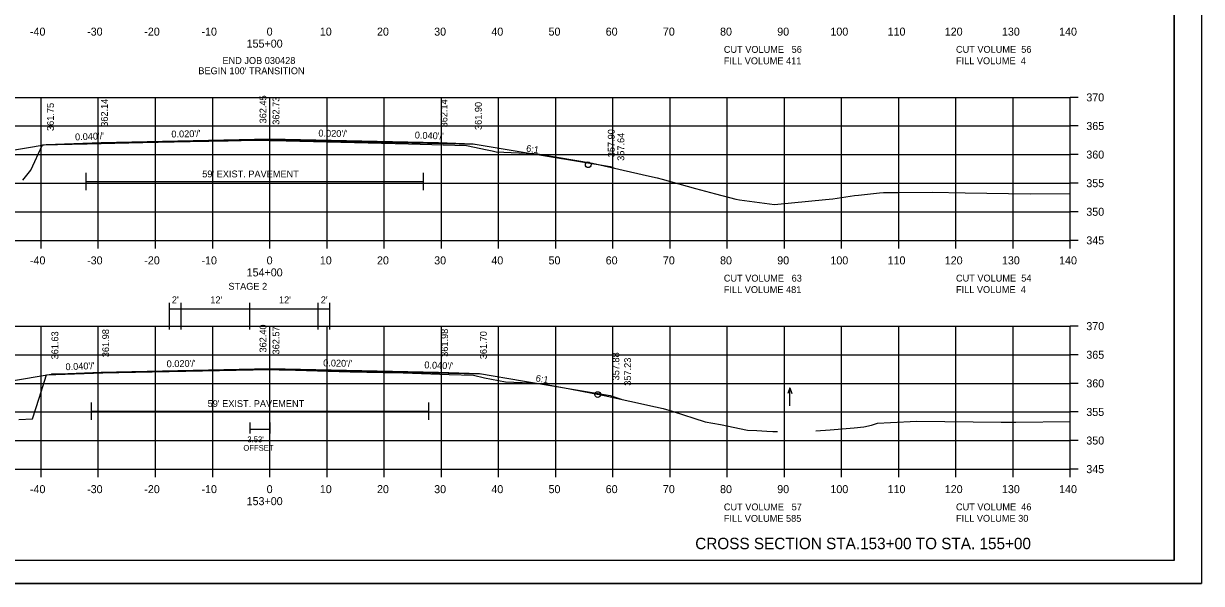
# Model space of a CAD drawing. Extents: x 1374859 to 1376773, y 382242 to 389804.
# Drawn here: x 1376091.5 to 1376297.5, y 386721.8 to 386819.7 of the extents above; entities that cross this region are included whole.
import ezdxf

# ---------------------------------------------------------------- set-up
doc = ezdxf.new("R2010")
doc.units = 0
for name, color, linetype in [('R_Axis', 7, 'Continuous'), ('R_Axis Annot', 7, 'Continuous'), ('R_Border', 7, 'Continuous'), ('R_Border Notes', 7, 'Continuous'), ('R_Draft', 7, 'Continuous'), ('R_Exist Surface', 7, 'Continuous'), ('R_Fin Surface', 7, 'Continuous'), ('R_Grid', 7, 'Continuous'), ('R_MOT', 7, 'Continuous'), ('R_No Plot', 7, 'Continuous'), ('R_Proposed Road', 7, 'Continuous'), ('R_Water Annot', 7, 'Continuous'), ('R_Xsect Elev', 7, 'Continuous'), ('R_Xsect Slope', 7, 'Continuous')]:
    doc.layers.add(name, color=color, linetype=linetype)

msp = doc.modelspace()

# ---------------------------------------------------------------- linework, layer by layer
at = {"layer": 'R_Axis'}
for p, q in [((1376274.57, 386781.82), (1376274.57, 386806.82)), ((1376275.97, 386806.82), (1376274.57, 386806.82)), ((1376275.97, 386801.82), (1376274.57, 386801.82)), ((1376275.97, 386796.82), (1376274.57, 386796.82)), ((1376275.97, 386791.82), (1376274.57, 386791.82)), ((1376275.97, 386786.82), (1376274.57, 386786.82)), ((1375994.57, 386781.82), (1376274.57, 386781.82)), ((1376094.57, 386780.42), (1376094.57, 386781.82)), ((1376104.57, 386780.42), (1376104.57, 386781.82)), ((1376114.57, 386780.42), (1376114.57, 386781.82)), ((1376124.57, 386780.42), (1376124.57, 386781.82)), ((1376134.57, 386780.42), (1376134.57, 386781.82)), ((1376144.57, 386780.42), (1376144.57, 386781.82)), ((1376154.57, 386780.42), (1376154.57, 386781.82)), ((1376164.57, 386780.42), (1376164.57, 386781.82)), ((1376174.57, 386780.42), (1376174.57, 386781.82)), ((1376184.57, 386780.42), (1376184.57, 386781.82)), ((1376194.57, 386780.42), (1376194.57, 386781.82)), ((1376204.57, 386780.42), (1376204.57, 386781.82)), ((1376214.57, 386780.42), (1376214.57, 386781.82)), ((1376224.57, 386780.42), (1376224.57, 386781.82)), ((1376234.57, 386780.42), (1376234.57, 386781.82)), ((1376244.57, 386780.42), (1376244.57, 386781.82)), ((1376254.57, 386780.42), (1376254.57, 386781.82)), ((1376264.57, 386780.42), (1376264.57, 386781.82)), ((1376274.57, 386780.42), (1376274.57, 386781.82)), ((1376275.97, 386781.82), (1376274.57, 386781.82)), ((1376274.57, 386741.82), (1376274.57, 386766.82)), ((1376275.97, 386766.82), (1376274.57, 386766.82)), ((1376275.97, 386761.82), (1376274.57, 386761.82)), ((1376275.97, 386756.82), (1376274.57, 386756.82)), ((1376275.97, 386751.82), (1376274.57, 386751.82)), ((1376275.97, 386746.82), (1376274.57, 386746.82)), ((1375994.57, 386741.82), (1376274.57, 386741.82)), ((1376094.57, 386740.42), (1376094.57, 386741.82)), ((1376104.57, 386740.42), (1376104.57, 386741.82)), ((1376114.57, 386740.42), (1376114.57, 386741.82)), ((1376124.57, 386740.42), (1376124.57, 386741.82)), ((1376134.57, 386740.42), (1376134.57, 386741.82)), ((1376144.57, 386740.42), (1376144.57, 386741.82)), ((1376154.57, 386740.42), (1376154.57, 386741.82)), ((1376164.57, 386740.42), (1376164.57, 386741.82)), ((1376174.57, 386740.42), (1376174.57, 386741.82)), ((1376184.57, 386740.42), (1376184.57, 386741.82)), ((1376194.57, 386740.42), (1376194.57, 386741.82)), ((1376204.57, 386740.42), (1376204.57, 386741.82)), ((1376214.57, 386740.42), (1376214.57, 386741.82)), ((1376224.57, 386740.42), (1376224.57, 386741.82)), ((1376234.57, 386740.42), (1376234.57, 386741.82)), ((1376244.57, 386740.42), (1376244.57, 386741.82)), ((1376254.57, 386740.42), (1376254.57, 386741.82)), ((1376264.57, 386740.42), (1376264.57, 386741.82)), ((1376274.57, 386740.42), (1376274.57, 386741.82)), ((1376275.97, 386741.82), (1376274.57, 386741.82))]:
    msp.add_line(p, q, dxfattribs=at)
at = {"layer": 'R_Border'}
for q in [(1376292.75, 386931.28), (1375976.57, 386725.82)]:
    msp.add_line((1376292.75, 386725.82), q, dxfattribs=at)
at = {"layer": 'R_Border Notes'}
for points in [[(1376102.37, 386793.61), (1376102.37, 386790.61)], [(1376102.37, 386792.11), (1376161.37, 386792.11)], [(1376161.37, 386793.61), (1376161.37, 386790.61)], [(1376103.32, 386753.47), (1376103.32, 386750.47)], [(1376162.32, 386753.47), (1376162.32, 386750.47)], [(1376103.32, 386751.97), (1376162.32, 386751.97)]]:
    msp.add_lwpolyline(points, dxfattribs=at)
at = {"layer": 'R_Exist Surface'}
for points in [[(1376091.38, 386792.34), (1376092.76, 386794.1), (1376094.78, 386798.52), (1376102.64, 386798.7), (1376117.19, 386799.04), (1376127.25, 386799.23), (1376131.89, 386799.32), (1376137.4, 386799.21), (1376151.78, 386798.9), (1376158.8, 386798.72), (1376168.96, 386798.43), (1376172.55, 386797.66), (1376173.44, 386797.47), (1376174.16, 386797.32), (1376180.76, 386796.99), (1376181.12, 386796.97), (1376181.71, 386796.87), (1376191.01, 386795.34), (1376200.95, 386793.06), (1376202.31, 386792.75), (1376203.19, 386792.52), (1376209.01, 386790.91), (1376212.54, 386789.96), (1376216.05, 386789.03), (1376216.73, 386788.92), (1376222.83, 386788.11), (1376231.75, 386788.99), (1376233.04, 386789.08), (1376236.83, 386789.64), (1376237.55, 386789.74), (1376241.21, 386790.11), (1376241.87, 386790.2), (1376244.39, 386790.19), (1376250.41, 386790.24), (1376256.15, 386790.13), (1376267.56, 386789.93), (1376274.57, 386790.04)], [(1376090.66, 386750.48), (1376093.03, 386750.63), (1376094.23, 386754.24), (1376095.48, 386758.32), (1376105.36, 386758.66), (1376108.41, 386758.77), (1376113.02, 386758.85), (1376119.87, 386758.97), (1376124.67, 386759.07), (1376133.35, 386759.24), (1376139.05, 386759.1), (1376148.61, 386758.86), (1376154.41, 386758.74), (1376157.9, 386758.67), (1376165.96, 386758.38), (1376170.16, 386758.23), (1376172.11, 386757.81), (1376175.77, 386757.08), (1376178.7, 386756.97), (1376181.99, 386756.8), (1376187.04, 386755.85), (1376193.05, 386754.72), (1376202.01, 386752.72), (1376203.34, 386752.43), (1376204.92, 386751.93), (1376210.68, 386750.11), (1376213.37, 386749.61), (1376218.12, 386748.63), (1376219.74, 386748.6), (1376221.48, 386748.48), (1376222.55, 386748.4), (1376223.34, 386748.39)], [(1376230.07, 386748.52), (1376232.58, 386748.67), (1376236.74, 386749.07), (1376238.48, 386749.19), (1376239.78, 386749.53), (1376240.83, 386749.86), (1376243.1, 386749.96), (1376247.72, 386750.2), (1376262.45, 386750.04), (1376263.78, 386750.03), (1376265.05, 386750.04), (1376274.57, 386750.15)]]:
    msp.add_lwpolyline(points, dxfattribs=at)
at = {"layer": 'R_Fin Surface'}
for points in [[(1376055.05, 386789.75), (1376056.93, 386789.13), (1376075.09, 386795.18), (1376088.23, 386797.37), (1376095.43, 386798.57), (1376105.09, 386798.96), (1376134.59, 386799.55), (1376164.09, 386798.96), (1376170.11, 386798.71), (1376177.8, 386797.43), (1376194.09, 386794.72), (1376194.86, 386794.46)], [(1376095.59, 386798.6), (1376134.58, 386799.38), (1376170.44, 386798.66)], [(1376054.21, 386749.92), (1376057.17, 386748.93), (1376075.09, 386754.91), (1376089.02, 386757.23), (1376096.35, 386758.45), (1376105.09, 386758.8), (1376134.59, 386759.39), (1376164.09, 386758.8), (1376171.21, 386758.52), (1376178.76, 386757.26), (1376194.09, 386754.7), (1376196.04, 386754.05)], [(1376096.38, 386758.46), (1376134.58, 386759.22), (1376171.39, 386758.48)]]:
    msp.add_lwpolyline(points, dxfattribs=at)
at = {"layer": 'R_Grid'}
for p, q in [((1375994.57, 386806.82), (1376274.57, 386806.82)), ((1376094.57, 386781.82), (1376094.57, 386806.82)), ((1376104.57, 386781.82), (1376104.57, 386806.82)), ((1376114.57, 386781.82), (1376114.57, 386806.82)), ((1376124.57, 386781.82), (1376124.57, 386806.82)), ((1376134.57, 386781.82), (1376134.57, 386806.82)), ((1376144.57, 386781.82), (1376144.57, 386806.82)), ((1376154.57, 386781.82), (1376154.57, 386806.82)), ((1376164.57, 386781.82), (1376164.57, 386806.82)), ((1376174.57, 386781.82), (1376174.57, 386806.82)), ((1376184.57, 386781.82), (1376184.57, 386806.82)), ((1376194.57, 386781.82), (1376194.57, 386806.82)), ((1376204.57, 386781.82), (1376204.57, 386806.82)), ((1376214.57, 386781.82), (1376214.57, 386806.82)), ((1376224.57, 386781.82), (1376224.57, 386806.82)), ((1376234.57, 386781.82), (1376234.57, 386806.82)), ((1376244.57, 386781.82), (1376244.57, 386806.82)), ((1376254.57, 386781.82), (1376254.57, 386806.82)), ((1376264.57, 386781.82), (1376264.57, 386806.82)), ((1376274.57, 386781.82), (1376274.57, 386806.82)), ((1375994.57, 386801.82), (1376274.57, 386801.82)), ((1375994.57, 386796.82), (1376274.57, 386796.82)), ((1375994.57, 386791.82), (1376274.57, 386791.82)), ((1375994.57, 386786.82), (1376274.57, 386786.82)), ((1375994.57, 386781.82), (1376274.57, 386781.82)), ((1375994.57, 386766.82), (1376274.57, 386766.82)), ((1376094.57, 386741.82), (1376094.57, 386766.82)), ((1376104.57, 386741.82), (1376104.57, 386766.82)), ((1376114.57, 386741.82), (1376114.57, 386766.82)), ((1376124.57, 386741.82), (1376124.57, 386766.82)), ((1376134.57, 386741.82), (1376134.57, 386766.82)), ((1376144.57, 386741.82), (1376144.57, 386766.82)), ((1376154.57, 386741.82), (1376154.57, 386766.82)), ((1376164.57, 386741.82), (1376164.57, 386766.82)), ((1376174.57, 386741.82), (1376174.57, 386766.82)), ((1376184.57, 386741.82), (1376184.57, 386766.82)), ((1376194.57, 386741.82), (1376194.57, 386766.82)), ((1376204.57, 386741.82), (1376204.57, 386766.82)), ((1376214.57, 386741.82), (1376214.57, 386766.82)), ((1376224.57, 386741.82), (1376224.57, 386766.82)), ((1376234.57, 386741.82), (1376234.57, 386766.82)), ((1376244.57, 386741.82), (1376244.57, 386766.82)), ((1376254.57, 386741.82), (1376254.57, 386766.82)), ((1376264.57, 386741.82), (1376264.57, 386766.82)), ((1376274.57, 386741.82), (1376274.57, 386766.82)), ((1375994.57, 386761.82), (1376274.57, 386761.82)), ((1375994.57, 386756.82), (1376274.57, 386756.82)), ((1375994.57, 386751.82), (1376274.57, 386751.82)), ((1375994.57, 386746.82), (1376274.57, 386746.82)), ((1375994.57, 386741.82), (1376274.57, 386741.82))]:
    msp.add_line(p, q, dxfattribs=at)
at = {"layer": 'R_MOT'}
for p, q in [((1376117.04, 386766.23), (1376117.04, 386770.87)), ((1376117.04, 386769.87), (1376145.04, 386769.87)), ((1376119.04, 386766.23), (1376119.04, 386770.87)), ((1376131.04, 386766.23), (1376131.04, 386770.87)), ((1376143.04, 386766.23), (1376143.04, 386770.87)), ((1376145.04, 386766.23), (1376145.04, 386770.87)), ((1376131.04, 386749.95), (1376131.04, 386748.03)), ((1376134.57, 386748.77), (1376131.04, 386748.77)), ((1376134.57, 386749.95), (1376134.57, 386748.03))]:
    msp.add_line(p, q, dxfattribs=at)
at = {"layer": 'R_No Plot'}
msp.add_line((1375964.17, 386721.84), (1376297.5, 386721.84), dxfattribs=at)
for points in [[(1375964.16, 386935.17), (1376297.5, 386935.17), (1376297.5, 386721.84), (1375964.16, 386721.84)], [(1376210.49, 386931.28), (1376210.49, 386921.4), (1376246.22, 386921.4), (1376246.22, 386918.48), (1376269.42, 386918.48), (1376269.42, 386894.15), (1376292.75, 386894.15), (1376292.75, 386725.82), (1375976.57, 386725.82), (1375976.57, 386931.28)]]:
    msp.add_lwpolyline(points, close=True, dxfattribs=at)
for centre in [(1376190.25, 386795.04), (1376191.92, 386754.86)]:
    msp.add_circle(centre, 0.5, dxfattribs=at)
at = {"layer": 'R_Water Annot'}
for p, q in [((1376225.5, 386756.02), (1376225.15, 386755.06)), ((1376225.5, 386752.87), (1376225.5, 386756.02)), ((1376225.5, 386756.02), (1376225.85, 386755.06))]:
    msp.add_line(p, q, dxfattribs=at)

# ---------------------------------------------------------------- texts
at = {"layer": 'R_Axis Annot'}
for s, height, p in [('-40', 1.4, (1376092.61, 386817.62)), ('-30', 1.4, (1376102.61, 386817.62)), ('-20', 1.4, (1376112.61, 386817.62)), ('-10', 1.4, (1376122.61, 386817.62)), ('0', 1.4, (1376134.01, 386817.62)), ('10', 1.4, (1376143.31, 386817.62)), ('20', 1.4, (1376153.31, 386817.62)), ('30', 1.4, (1376163.31, 386817.62)), ('40', 1.4, (1376173.31, 386817.62)), ('50', 1.4, (1376183.31, 386817.62)), ('60', 1.4, (1376193.31, 386817.62)), ('70', 1.4, (1376203.31, 386817.62)), ('80', 1.4, (1376213.31, 386817.62)), ('90', 1.4, (1376223.31, 386817.62)), ('100', 1.4, (1376232.61, 386817.62)), ('110', 1.4, (1376242.61, 386817.62)), ('120', 1.4, (1376252.61, 386817.62)), ('130', 1.4, (1376262.61, 386817.62)), ('140', 1.4, (1376272.61, 386817.62)), ('155+00', 1.4, (1376130.51, 386815.52)), ('CUT VOLUME   56', 1.2, (1376213.97, 386814.61)), ('CUT VOLUME  56', 1.2, (1376254.57, 386814.62)), ('FILL VOLUME 411', 1.2, (1376213.97, 386812.61)), ('FILL VOLUME  4', 1.2, (1376254.57, 386812.62)), ('370', 1.4, (1376277.37, 386806.12)), ('365', 1.4, (1376277.37, 386801.12)), ('360', 1.4, (1376277.37, 386796.12)), ('355', 1.4, (1376277.37, 386791.12)), ('350', 1.4, (1376277.37, 386786.12)), ('345', 1.4, (1376277.37, 386781.12)), ('-40', 1.4, (1376092.61, 386777.62)), ('-30', 1.4, (1376102.61, 386777.62)), ('-20', 1.4, (1376112.61, 386777.62)), ('-10', 1.4, (1376122.61, 386777.62)), ('0', 1.4, (1376134.01, 386777.62)), ('10', 1.4, (1376143.31, 386777.62)), ('20', 1.4, (1376153.31, 386777.62)), ('30', 1.4, (1376163.31, 386777.62)), ('40', 1.4, (1376173.31, 386777.62)), ('50', 1.4, (1376183.31, 386777.62)), ('60', 1.4, (1376193.31, 386777.62)), ('70', 1.4, (1376203.31, 386777.62)), ('80', 1.4, (1376213.31, 386777.62)), ('90', 1.4, (1376223.31, 386777.62)), ('100', 1.4, (1376232.61, 386777.62)), ('110', 1.4, (1376242.61, 386777.62)), ('120', 1.4, (1376252.61, 386777.62)), ('130', 1.4, (1376262.61, 386777.62)), ('140', 1.4, (1376272.61, 386777.62)), ('154+00', 1.4, (1376130.51, 386775.52)), ('CUT VOLUME   63', 1.2, (1376213.97, 386774.61)), ('CUT VOLUME  54', 1.2, (1376254.57, 386774.62)), ('FILL VOLUME 481', 1.2, (1376213.97, 386772.61)), ('FILL VOLUME  4', 1.2, (1376254.57, 386772.62)), ('370', 1.4, (1376277.37, 386766.12)), ('365', 1.4, (1376277.37, 386761.12)), ('360', 1.4, (1376277.37, 386756.12)), ('355', 1.4, (1376277.37, 386751.12)), ('350', 1.4, (1376277.37, 386746.12)), ('345', 1.4, (1376277.37, 386741.12)), ('-40', 1.4, (1376092.61, 386737.62)), ('-30', 1.4, (1376102.61, 386737.62)), ('-20', 1.4, (1376112.61, 386737.62)), ('-10', 1.4, (1376122.61, 386737.62)), ('0', 1.4, (1376134.01, 386737.62)), ('10', 1.4, (1376143.31, 386737.62)), ('20', 1.4, (1376153.31, 386737.62)), ('30', 1.4, (1376163.31, 386737.62)), ('40', 1.4, (1376173.31, 386737.62)), ('50', 1.4, (1376183.31, 386737.62)), ('60', 1.4, (1376193.31, 386737.62)), ('70', 1.4, (1376203.31, 386737.62)), ('80', 1.4, (1376213.31, 386737.62)), ('90', 1.4, (1376223.31, 386737.62)), ('100', 1.4, (1376232.61, 386737.62)), ('110', 1.4, (1376242.61, 386737.62)), ('120', 1.4, (1376252.61, 386737.62)), ('130', 1.4, (1376262.61, 386737.62)), ('140', 1.4, (1376272.61, 386737.62)), ('153+00', 1.4, (1376130.51, 386735.52)), ('CUT VOLUME   57', 1.2, (1376213.97, 386734.61)), ('CUT VOLUME  46', 1.2, (1376254.57, 386734.62)), ('FILL VOLUME 585', 1.2, (1376213.97, 386732.61)), ('FILL VOLUME 30', 1.2, (1376254.57, 386732.62))]:
    msp.add_text(s, height=height, dxfattribs=at).set_placement(p)
at = {"layer": 'R_Border Notes'}
for p in [(1376122.74, 386792.83), (1376123.69, 386752.68)]:
    msp.add_text("59' EXIST. PAVEMENT", height=1.2, rotation=0, dxfattribs=at).set_placement(p)
at = {"layer": 'R_Draft'}
for s, height, p in [("3.53'", 1, (1376130.64, 386746.53)), ('OFFSET', 1, (1376129.94, 386745.03)), ('CROSS SECTION STA.153+00 TO STA. 155+00', 2, (1376208.97, 386727.82))]:
    msp.add_text(s, height=height, dxfattribs=at).set_placement(p)
at = {"layer": 'R_MOT'}
msp.add_text('STAGE 2', height=1.2, rotation=0, dxfattribs=at).set_placement((1376127.32, 386773.19))
for s, p in [("2'", (1376117.43, 386770.82)), ("12'", (1376124.16, 386770.82)), ("12'", (1376136.17, 386770.82)), ("2'", (1376143.48, 386770.82))]:
    msp.add_text(s, height=1.2, dxfattribs=at).set_placement(p)
at = {"layer": 'R_Proposed Road'}
for s, p in [('END JOB 030428', (1376126.28, 386812.67)), ("BEGIN 100' TRANSITION", (1376122.06, 386810.87))]:
    msp.add_text(s, height=1.2, dxfattribs=at).set_placement(p)
at = {"layer": 'R_Xsect Elev'}
for s, p in [('362.14', (1376106.24, 386801.68)), ('362.45', (1376133.97, 386802.27)), ('362.73', (1376136.24, 386802.03)), ('362.14', (1376165.63, 386801.58)), ('361.75', (1376096.8, 386800.95)), ('361.90', (1376171.63, 386801.12)), ('357.90', (1376194.88, 386796.36)), ('357.64', (1376196.56, 386795.73)), ('361.63', (1376097.57, 386761)), ('361.98', (1376106.45, 386761.39)), ('362.40', (1376133.97, 386762.21)), ('362.57', (1376136.24, 386761.87)), ('361.98', (1376165.74, 386761.46)), ('361.70', (1376172.52, 386761.04)), ('357.88', (1376195.68, 386757.34)), ('357.23', (1376197.74, 386756.4))]:
    msp.add_text(s, height=1.2, rotation=90, dxfattribs=at).set_placement(p)
at = {"layer": 'R_Xsect Slope'}
for s, rotation, p in [("0.040'/'", 2.2906, (1376100.52, 386799.3)), ("0.020'/'", 1.1458, (1376117.36, 386799.8)), ("0.020'/'", 358.8542, (1376143.05, 386799.98)), ("0.040'/'", 357.7094, (1376159.9, 386799.65)), ('6:1', 350.5358, (1376179.33, 386797.37)), ("0.040'/'", 2.2906, (1376098.85, 386759.11)), ("0.020'/'", 1.1458, (1376116.53, 386759.63)), ("0.020'/'", 358.8542, (1376143.89, 386759.8)), ("0.040'/'", 357.7094, (1376161.57, 386759.46)), ('6:1', 350.5358, (1376181, 386757.18))]:
    msp.add_text(s, height=1.2, rotation=rotation, dxfattribs=at).set_placement(p)

doc.saveas('drawing.dxf')
